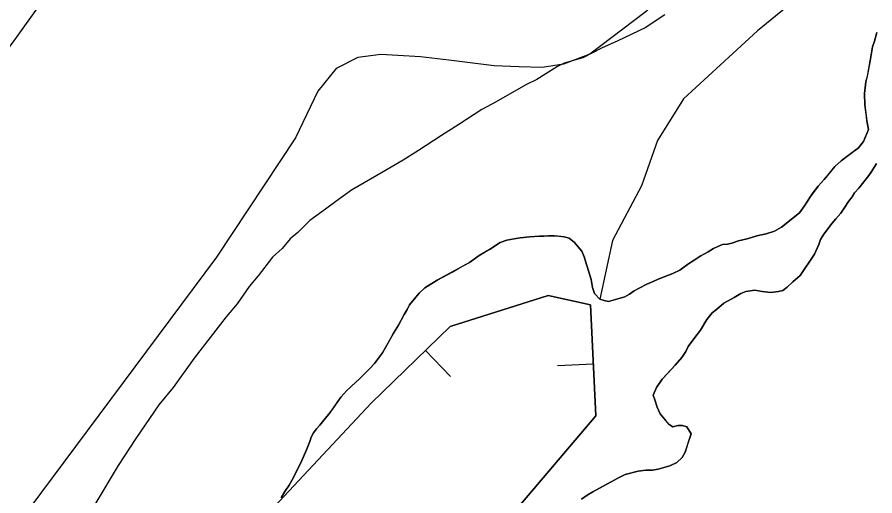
# Model space of a CAD drawing. Extents: x 3177185 to 3215018, y 812988 to 838321.
# Drawn here: x 3200982 to 3201577, y 831148 to 831481 of the extents above; entities that cross this region are included whole.
import ezdxf

# ---------------------------------------------------------------- set-up
doc = ezdxf.new("R2010")
doc.units = 0
for name, color, linetype in [('V-BORW-LINE', 7, 'Continuous'), ('V-LEVE-TOET', 7, 'Continuous'), ('V-SITE-VEGE', 7, 'Continuous'), ('V-TOPO-SHOR', 7, 'Continuous')]:
    doc.layers.add(name, color=color, linetype=linetype)

msp = doc.modelspace()

# ---------------------------------------------------------------- linework, layer by layer
at = {"layer": 'V-BORW-LINE'}
for p, q in [((3201265.27, 831249.2), (3201282.68, 831231.25)), ((3201265.27, 831249.2), (3201282.68, 831231.25)), ((3201381.89, 831239.85), (3201356.93, 831238.58)), ((3201381.89, 831239.85), (3201356.93, 831238.58))]:
    msp.add_line(p, q, dxfattribs=at)
for points in [[(3200895.98, 830800.34), (3201011.36, 830956), (3201140.13, 831119.27), (3201227.65, 831212.72), (3201282.48, 831265.88), (3201350.47, 831287.55), (3201379.81, 831281.01), (3201383.71, 831203.88), (3201302.57, 831108.49), (3201265.82, 831014.73), (3201205.83, 830919.6), (3201161.37, 830817.74), (3201069.14, 830738.45), (3200982.46, 830562.39)], [(3200895.98, 830800.34), (3201011.36, 830956), (3201140.13, 831119.27), (3201227.65, 831212.72), (3201282.48, 831265.88), (3201350.47, 831287.55), (3201379.81, 831281.01), (3201383.71, 831203.88), (3201302.57, 831108.49), (3201265.82, 831014.73), (3201205.83, 830919.6), (3201161.37, 830817.74), (3201069.14, 830738.45), (3200982.46, 830562.39)], [(3200982.46, 830562.39), (3201069.14, 830738.45), (3201161.37, 830817.74), (3201205.83, 830919.6), (3201265.82, 831014.73), (3201302.57, 831108.49), (3201383.71, 831203.88), (3201379.81, 831281.01), (3201350.47, 831287.55), (3201282.48, 831265.88), (3201227.65, 831212.72), (3201140.13, 831119.27), (3201011.36, 830956), (3200895.98, 830800.34)]]:
    msp.add_lwpolyline(points, dxfattribs=at)
at = {"layer": 'V-LEVE-TOET'}
for points in [[(3202177.01, 832147.1), (3201884.5, 831887.82), (3201616.63, 831651.94), (3201417.72, 831483.97), (3201379.39, 831455.19), (3201361.05, 831448.14), (3201346.37, 831445.77), (3201330.35, 831446.41), (3201312.99, 831447.04), (3201281.6, 831450.98), (3201261.91, 831453.27), (3201234.2, 831454.89), (3201218.18, 831452.85), (3201203.18, 831445.14), (3201190.53, 831429.43), (3201174.91, 831397.02), (3201120.01, 831314.13), (3200981.54, 831128.26), (3200852.76, 830941.41), (3200717.31, 830752.21), (3200490.01, 830430.97), (3200338.24, 830224.05)], [(3200505.6, 830797.16), (3200690.62, 831068.91), (3200981.17, 831466.71), (3201105.97, 831641.2)]]:
    msp.add_lwpolyline(points, dxfattribs=at)
at = {"layer": 'V-SITE-VEGE'}
for points in [[(3201431.57, 831482.35), (3201417.86, 831473.37), (3201398.84, 831464.43), (3201387.44, 831459.21), (3201374.5, 831452.49), (3201361.59, 831448.81), (3201357.02, 831446.57), (3201342.56, 831437.59), (3201334.95, 831433.86), (3201314.39, 831421.9), (3201304.5, 831416.68), (3201288.51, 831406.2), (3201276.32, 831398.71), (3201260.33, 831388.23), (3201249.66, 831381.5), (3201235.96, 831373.27), (3201213.88, 831360.56), (3201205.5, 831354.57), (3201193.3, 831345.57), (3201184.92, 831339.58), (3201176.52, 831331.31), (3201171.18, 831326.8), (3201165.82, 831320.02), (3201158.95, 831314.02), (3201149, 831301.21), (3201142.88, 831293.69), (3201134.45, 831281.63), (3201126.8, 831272.59), (3201104.6, 831243.98), (3201090.04, 831223.63), (3201080.09, 831211.59), (3201063.99, 831188.22), (3201051.72, 831169.38), (3201035.59, 831142.22)], [(3201578.84, 831470.26), (3201577.18, 831464.25), (3201575.85, 831460.24), (3201574.21, 831450.56), (3201572.22, 831439.88), (3201571.23, 831435.87), (3201570.25, 831427.86), (3201570.6, 831419.85), (3201571.96, 831408.83), (3201572.97, 831402.83), (3201569.65, 831394.47), (3201565.99, 831390.13), (3201553.99, 831381.09), (3201549.66, 831377.08), (3201542.34, 831368.05), (3201538.01, 831363.37), (3201532.68, 831356.35), (3201528.69, 831349.66), (3201525.03, 831344.98), (3201512.7, 831334.94), (3201507.7, 831332.26), (3201502.03, 831330.25), (3201495.36, 831328.9), (3201488.68, 831326.88), (3201482.68, 831325.54), (3201478.01, 831323.86), (3201475.01, 831323.18), (3201471.67, 831322.84), (3201468.33, 831321.5), (3201465.33, 831320.16), (3201461.67, 831317.82), (3201456.67, 831315.14), (3201447.33, 831309.11), (3201442, 831305.09), (3201437, 831302.74), (3201428, 831299.39), (3201422.33, 831296.71), (3201418.99, 831295.36), (3201413.66, 831292.68), (3201410.32, 831290.67), (3201406.99, 831288.33), (3201403.66, 831286.65), (3201392.31, 831283.29), (3201389.31, 831283.95), (3201386.3, 831284.95), (3201382.62, 831288.95), (3201381.28, 831292.95), (3201380.27, 831298.62), (3201375.56, 831314.3), (3201373.88, 831318.3), (3201371.21, 831321.63), (3201368.86, 831324.3), (3201365.19, 831327.3), (3201361.51, 831328.29), (3201354.84, 831328.94), (3201350.83, 831328.93), (3201347.5, 831328.59), (3201344.49, 831328.59), (3201337.81, 831328.24)], [(3201428.19, 831205.26), (3201426.18, 831209.93), (3201424.5, 831214.94), (3201423.49, 831218.27), (3201425.82, 831223.62), (3201429.81, 831229.3), (3201438.8, 831238.99), (3201443.46, 831244.35), (3201446.12, 831248.69), (3201447.79, 831252.03), (3201452.45, 831258.38), (3201456.44, 831263.4), (3201460.77, 831270.75), (3201464.43, 831275.43), (3201467.43, 831277.77), (3201472.42, 831282.12), (3201479.76, 831286.14), (3201484.42, 831288.82), (3201487.76, 831290.17), (3201494.1, 831291.18), (3201499.11, 831290.19), (3201505.12, 831289.54), (3201510.46, 831290.21), (3201513.46, 831290.89), (3201516.46, 831293.23), (3201520.46, 831296.91), (3201525.45, 831301.26), (3201535.44, 831316.3), (3201538.43, 831322.98), (3201539.75, 831326.32), (3201542.08, 831330), (3201547.74, 831337.69), (3201550.41, 831340.7), (3201553.73, 831344.71), (3201556.06, 831348.05), (3201559.06, 831352.73), (3201561.72, 831356.08), (3201563.39, 831358.75), (3201566.38, 831362.09), (3201569.71, 831366.44), (3201573.37, 831370.78), (3201575.37, 831373.8), (3201578.7, 831379.14)], [(3201337.81, 831328.24), (3201331.14, 831327.56), (3201326.8, 831326.88), (3201321.8, 831325.87), (3201317.13, 831324.19), (3201309.79, 831319.5), (3201302.46, 831315.15), (3201295.79, 831310.46), (3201273.46, 831298.06), (3201264.79, 831292.7), (3201260.79, 831289.02), (3201258.46, 831286.35), (3201254.14, 831281), (3201252.47, 831277.66), (3201250.48, 831274.32), (3201246.49, 831266.97), (3201243.16, 831261.29), (3201235.51, 831247.58), (3201229.85, 831240.23), (3201226.52, 831236.88), (3201219.53, 831229.53), (3201210.54, 831221.5), (3201206.54, 831216.82), (3201198.22, 831205.12), (3201195.56, 831202.11), (3201191.89, 831197.43), (3201189.56, 831194.75), (3201187.57, 831192.08), (3201185.9, 831189.07), (3201184.91, 831186.06), (3201182.58, 831180.38), (3201178.6, 831171.36), (3201172.61, 831159.33), (3201170.62, 831155.66), (3201167.62, 831151.31), (3201164.96, 831146.97)], [(3201373.58, 831146.07), (3201377.58, 831148.75), (3201381.58, 831151.09), (3201394.25, 831158.13), (3201399.25, 831160.81), (3201403.91, 831163.16), (3201412.92, 831165.51), (3201418.26, 831166.19), (3201422.93, 831166.2), (3201426.94, 831166.88), (3201434.94, 831169.23), (3201439.94, 831171.58), (3201443.61, 831174.92), (3201445.6, 831178.6), (3201449.92, 831191.29), (3201446.9, 831196.29), (3201443.9, 831197.29), (3201440.56, 831197.28), (3201437.22, 831196.27), (3201434.55, 831197.93), (3201428.19, 831205.26)]]:
    msp.add_lwpolyline(points, dxfattribs=at)
at = {"layer": 'V-TOPO-SHOR'}
for points in [[(3201735.44, 831836.11), (3201816.03, 831784.62), (3201847.38, 831757.76), (3201495.91, 831471.21), (3201444.42, 831424.2), (3201426.51, 831395.1), (3201415.32, 831363.76), (3201395.17, 831325.7), (3201386.3, 831284.95)], [(3201361.51, 831328.29), (3201365.19, 831327.3), (3201368.86, 831324.3), (3201371.21, 831321.63), (3201373.88, 831318.3), (3201375.56, 831314.3), (3201380.27, 831298.62), (3201381.28, 831292.95), (3201382.62, 831288.95), (3201386.3, 831284.95), (3201389.31, 831283.95), (3201392.31, 831283.29), (3201403.66, 831286.65), (3201406.99, 831288.33), (3201410.32, 831290.67), (3201413.66, 831292.68), (3201418.99, 831295.36), (3201422.33, 831296.71), (3201428, 831299.39), (3201437, 831302.74), (3201442, 831305.09), (3201447.33, 831309.11), (3201450, 831310.78), (3201456.67, 831315.14), (3201461.67, 831317.82), (3201465.33, 831320.16), (3201468.33, 831321.5), (3201471.67, 831322.84), (3201475.01, 831323.18), (3201478.01, 831323.86), (3201482.68, 831325.54), (3201488.68, 831326.88), (3201495.36, 831328.9), (3201502.03, 831330.25), (3201507.7, 831332.26), (3201512.7, 831334.94), (3201525.03, 831344.98), (3201528.69, 831349.66), (3201532.68, 831356.35), (3201534.68, 831359.02), (3201538.01, 831363.37), (3201542.34, 831368.05), (3201545, 831371.39), (3201549.66, 831377.08), (3201553.99, 831381.09), (3201560.66, 831386.11), (3201565.99, 831390.13), (3201569.65, 831394.47), (3201572.97, 831402.83), (3201571.96, 831408.83), (3201571.62, 831411.84), (3201570.6, 831419.85), (3201570.25, 831427.86), (3201571.23, 831435.87), (3201572.23, 831439.88), (3201573.22, 831445.22), (3201574.21, 831450.56), (3201575.85, 831460.24), (3201577.18, 831464.25), (3201578.84, 831470.26)], [(3201578.7, 831379.14), (3201575.37, 831373.8), (3201573.37, 831370.78), (3201569.71, 831366.44), (3201566.38, 831362.09), (3201563.39, 831358.75), (3201561.72, 831356.08), (3201559.06, 831352.73), (3201556.06, 831348.05), (3201553.73, 831344.71), (3201550.41, 831340.7), (3201547.74, 831337.69), (3201542.08, 831330), (3201539.75, 831326.32), (3201538.43, 831322.98), (3201535.44, 831316.3), (3201525.45, 831301.26), (3201520.46, 831296.91), (3201516.46, 831293.23), (3201513.46, 831290.89), (3201510.46, 831290.21), (3201505.12, 831289.54), (3201499.11, 831290.19), (3201494.1, 831291.18), (3201487.76, 831290.17), (3201484.42, 831288.82), (3201479.76, 831286.14), (3201472.42, 831282.12), (3201467.43, 831277.77), (3201464.43, 831275.43), (3201460.77, 831270.75), (3201456.44, 831263.4), (3201452.45, 831258.38), (3201447.79, 831252.03), (3201446.12, 831248.69), (3201443.46, 831244.35), (3201438.8, 831238.99), (3201433.81, 831233.65), (3201429.81, 831229.3), (3201425.82, 831223.62), (3201423.49, 831218.27), (3201424.5, 831214.94), (3201426.18, 831209.93), (3201428.19, 831205.26), (3201432.54, 831200.27), (3201434.55, 831197.93), (3201437.22, 831196.27), (3201440.56, 831197.28), (3201443.9, 831197.29), (3201446.9, 831196.29), (3201449.92, 831191.29), (3201447.6, 831184.61), (3201445.6, 831178.6), (3201443.61, 831174.92), (3201439.94, 831171.58), (3201434.94, 831169.23), (3201426.94, 831166.88), (3201422.93, 831166.2), (3201418.26, 831166.19), (3201412.92, 831165.51), (3201403.91, 831163.16), (3201399.25, 831160.81), (3201394.25, 831158.13), (3201388.24, 831154.78), (3201381.58, 831151.09), (3201377.58, 831148.75), (3201373.58, 831146.07)], [(3201164.96, 831146.97), (3201167.62, 831151.31), (3201170.62, 831155.66), (3201172.61, 831159.34), (3201175.61, 831165.35), (3201178.6, 831171.36), (3201182.58, 831180.38), (3201184.91, 831186.06), (3201185.9, 831189.07), (3201187.57, 831192.08), (3201189.56, 831194.75), (3201191.89, 831197.43), (3201195.56, 831202.11), (3201198.22, 831205.12), (3201200.88, 831208.79), (3201206.54, 831216.82), (3201210.54, 831221.5), (3201213.53, 831224.17), (3201217.2, 831227.52), (3201219.53, 831229.53), (3201226.52, 831236.88), (3201229.86, 831240.23), (3201232.18, 831243.24), (3201235.51, 831247.58), (3201241.5, 831258.28), (3201243.16, 831261.29), (3201246.49, 831266.97), (3201248.15, 831269.97), (3201250.48, 831274.32), (3201252.47, 831277.66), (3201254.14, 831281), (3201258.46, 831286.35), (3201260.79, 831289.03), (3201264.79, 831292.7), (3201273.46, 831298.06), (3201280.79, 831302.08), (3201283.79, 831303.76), (3201288.46, 831306.44), (3201295.79, 831310.46), (3201302.46, 831315.15), (3201306.46, 831317.49), (3201309.79, 831319.5), (3201314.46, 831322.52), (3201317.13, 831324.19), (3201321.8, 831325.87), (3201326.8, 831326.88), (3201331.14, 831327.56), (3201337.81, 831328.24), (3201344.49, 831328.59), (3201347.5, 831328.59), (3201350.83, 831328.93), (3201354.84, 831328.94), (3201357.84, 831328.61), (3201361.51, 831328.29)]]:
    msp.add_lwpolyline(points, dxfattribs=at)

doc.saveas('drawing.dxf')
